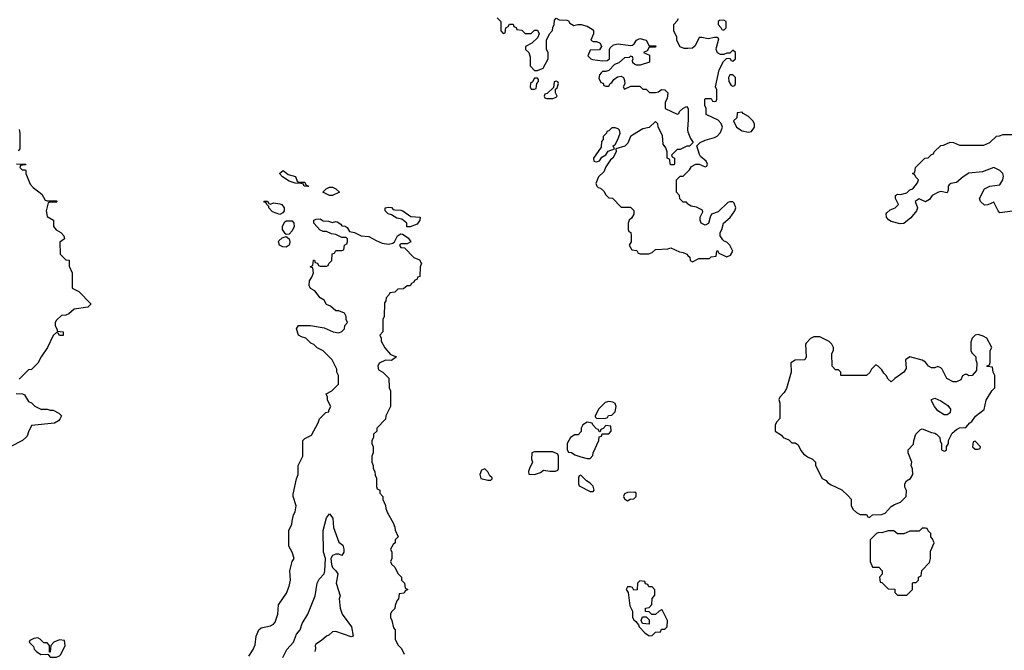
# Model space of a CAD drawing. Header units: inches. Extents: x 2348341 to 2479810, y 460419 to 613669.
# Tile 643 of 656: x 2435693 to 2442038, y 584738 to 588802. Entities that reach past the tile are written whole.
import ezdxf

# ---------------------------------------------------------------- set-up
doc = ezdxf.new("R2010")
doc.units = ezdxf.units.IN
doc.header["$MEASUREMENT"] = 0
doc.layers.add('C4538', color=7, linetype='Continuous')
doc.layers.add('C4548', color=7, linetype='Continuous')

msp = doc.modelspace()

# ---------------------------------------------------------------- linework, layer by layer
at = {"layer": 'C4538', "color": 2}
for points, elevation in [([(2438770, 588814), (2438794, 588790), (2438794, 588730), (2438810, 588714), (2438822, 588718), (2438826, 588750), (2438842, 588758), (2438850, 588774), (2438872.7, 588772.7), (2438878, 588758), (2438892.7, 588752.7), (2438898, 588738), (2438930, 588734), (2438950, 588714), (2438990, 588714), (2439010, 588734), (2439030, 588734), (2439042, 588710), (2439030, 588686), (2438994, 588650), (2438954, 588630), (2438954, 588610), (2438974, 588590), (2438983.6, 588563.6), (2438983.6, 588503.6), (2439010, 588474), (2439030, 588474), (2439066, 588490), (2439098, 588550), (2439098, 588590), (2439088, 588610), (2439088, 588670), (2439108.4, 588711.6), (2439127.3, 588732.7), (2439128.4, 588751.6), (2439138, 588770), (2439140.4, 588799.6), (2439150, 588812), (2439170, 588802), (2439219.6, 588799.6), (2439230, 588794), (2439239.6, 588779.6), (2439264.7, 588764.7), (2439290, 588771.3), (2439310.9, 588770.9), (2439350, 588761), (2439382, 588742), (2439392, 588730), (2439392, 588710), (2439374, 588670), (2439390, 588662), (2439410, 588662), (2439434, 588650), (2439442, 588630), (2439430, 588608.7), (2439370, 588606), (2439354, 588570), (2439374, 588550), (2439385.4, 588545.4), (2439450, 588536), (2439480.2, 588539.8), (2439493.2, 588550), (2439494, 588610), (2439499, 588621), (2439520.2, 588639.8), (2439550, 588646), (2439630, 588634.8), (2439643.1, 588636.9), (2439654, 588646), (2439669.3, 588670.7), (2439690, 588681), (2439731, 588671), (2439750, 588634), (2439792.7, 588632.7), (2439790, 588626), (2439750, 588626), (2439738, 588602), (2439714, 588590), (2439752.7, 588572.7), (2439752.7, 588527.3), (2439691.3, 588508.7), (2439668.9, 588508.9), (2439654.6, 588514.6), (2439644.7, 588524.7), (2439642, 588538), (2439646, 588550), (2439642, 588562), (2439630, 588566), (2439622, 588558), (2439590, 588555.3), (2439555.3, 588524.7), (2439526.4, 588513.6), (2439490, 588475.3), (2439470, 588468), (2439450, 588468), (2439439.6, 588460.4), (2439430, 588446), (2439424.7, 588424.7), (2439438, 588398), (2439452.7, 588392.7), (2439458, 588378), (2439470, 588374), (2439490, 588374), (2439498, 588390), (2439510, 588398), (2439523.2, 588416.8), (2439545.6, 588434.4), (2439570, 588438.8), (2439584.7, 588430), (2439590.9, 588410.9), (2439592, 588388), (2439582, 588370), (2439590, 588354), (2439632.7, 588372.7), (2439690, 588374), (2439710, 588354), (2439730, 588354), (2439752.7, 588332.7), (2439790, 588332), (2439810, 588338), (2439830, 588351.3), (2439850.9, 588350.9), (2439870.8, 588330), (2439866.4, 588293.6), (2439852, 588270), (2439854, 588230), (2439930, 588194), (2439942, 588198), (2439946, 588210), (2439966, 588230), (2439990, 588242), (2440000, 588232)], 74), ([(2440000, 588617.1), (2439976.4, 588616.4), (2439950, 588628), (2439928.4, 588668.4), (2439928, 588690), (2439908, 588730), (2439908.4, 588771.6), (2439930, 588794), (2439938, 588810)], 74), ([(2440000, 587987.6), (2439992.7, 587987.3), (2439950, 587966), (2439930, 587966), (2439894, 587930), (2439898, 587918), (2439914, 587910), (2439914, 587870), (2439910, 587866), (2439890, 587866), (2439886, 587870), (2439882, 587902), (2439866, 587910), (2439866, 587950), (2439856.4, 587976.4), (2439840.4, 588000.4), (2439836.4, 588056.4), (2439808, 588110), (2439806, 588130), (2439790, 588146), (2439750, 588108), (2439710, 588099), (2439641.4, 588058.6), (2439630, 588048.7), (2439612.7, 588007.3), (2439592.7, 587987.3), (2439534, 587970), (2439537.3, 587950), (2439516, 587910), (2439500.9, 587899.1), (2439470, 587854), (2439457.6, 587822.4), (2439424, 587790), (2439405.4, 587745.4), (2439412, 587730), (2439421, 587721), (2439436, 587716), (2439456.9, 587696.9), (2439470, 587674), (2439490, 587654), (2439512.7, 587652.7), (2439570, 587594), (2439630, 587594), (2439651.6, 587571.6), (2439651.6, 587548.4), (2439636.9, 587523.1), (2439622, 587510), (2439614, 587490), (2439614, 587450), (2439618, 587438), (2439631.6, 587431.6), (2439634, 587410), (2439634, 587370), (2439622, 587350), (2439638, 587318), (2439670, 587314), (2439678, 587298), (2439692.7, 587292.7), (2439747.3, 587292.7), (2439770, 587302), (2439790, 587322), (2439870, 587324.7), (2439890, 587332), (2439945.4, 587305.4), (2439970, 587302), (2439991.6, 587291.6), (2440000, 587283.2)], 74), ([(2440000, 588130), (2439996, 588090), (2440000, 588079.8)], 74), ([(2435690, 588094), (2435694, 588070), (2435694, 587970), (2435683.6, 587956.4)], 70), ([(2435672.7, 587872.7), (2435732, 587870), (2435730, 587866), (2435698, 587862), (2435694, 587850), (2435710, 587834), (2435730, 587834), (2435734, 587830), (2435734, 587810), (2435762, 587742), (2435779.8, 587719.8), (2435836.9, 587676.9), (2435858, 587638), (2435870, 587634), (2435930, 587634), (2435934, 587630), (2435930, 587626), (2435890, 587626), (2435878, 587622), (2435864.7, 587570), (2435870, 587534), (2435912, 587510), (2435911.3, 587470), (2435927.7, 587447.7), (2435958, 587430), (2435978, 587410), (2435982, 587390), (2435952.7, 587367.3), (2435954, 587290), (2435990, 587254), (2436011.6, 587251.6), (2436012.7, 587212.7), (2436032, 587170), (2436032.7, 587072.7), (2436074, 587050), (2436151.6, 586971.6), (2436152, 586968), (2436131.6, 586948.4), (2436043.6, 586936.4), (2436010, 586906), (2435990, 586898), (2435963.6, 586896.4), (2435930, 586866), (2435922, 586850), (2435922, 586830), (2435934, 586806), (2435934, 586794), (2435974, 586790), (2435972.7, 586767.3), (2435950, 586766), (2435942, 586782), (2435930, 586786), (2435910, 586766), (2435872, 586690), (2435832, 586630), (2435810.9, 586589.1), (2435770, 586548), (2435750, 586546), (2435690, 586486)], 70), ([(2440000, 587614), (2439996.4, 587616.4), (2439990, 587626), (2439970, 587626), (2439947.3, 587647.3), (2439946, 587670), (2439926, 587690), (2439926, 587770), (2439950, 587794), (2439970, 587794), (2440000, 587824)], 74), ([(2437170, 584701), (2437197.5, 584742.5), (2437210, 584774), (2437217.2, 584830), (2437234, 584870), (2437250, 584882.8), (2437310, 584896), (2437330, 584906), (2437340.2, 584919.8), (2437357.2, 584970), (2437362, 585030), (2437412.9, 585107.1), (2437429.1, 585150.9), (2437439, 585190), (2437434, 585250), (2437449.2, 585310.8), (2437462, 585330), (2437448.7, 585370), (2437428.7, 585410), (2437428, 585510), (2437448, 585550), (2437448.9, 585571.1), (2437458, 585610), (2437468, 585630), (2437475.3, 585670), (2437455.3, 585730), (2437456.4, 585743.6), (2437476.4, 585843.6), (2437488, 585870), (2437488, 585930), (2437518, 585990), (2437518, 586090), (2437530, 586102), (2437574.6, 586125.4), (2437616.4, 586203.6), (2437626, 586230), (2437666, 586270), (2437686, 586274), (2437686, 586286), (2437698, 586310), (2437678, 586350), (2437678, 586370), (2437668, 586390), (2437706, 586410), (2437747.3, 586452.7), (2437748, 586510), (2437738, 586530), (2437738, 586550), (2437708, 586610), (2437648.4, 586668.4), (2437610, 586688), (2437590, 586708), (2437570, 586718), (2437538, 586750), (2437510, 586757.2), (2437489.3, 586769.3), (2437478, 586810), (2437490, 586832), (2437568.4, 586831.6), (2437655.3, 586815.3), (2437714, 586790), (2437750, 586784.7), (2437768.4, 586791.6), (2437786, 586810), (2437788.7, 586831.3), (2437806, 586850), (2437798, 586870), (2437798, 586890), (2437786, 586910), (2437750, 586926), (2437730, 586926), (2437696.4, 586956.4), (2437670, 586966), (2437654.6, 586994.6), (2437628.9, 587008.9), (2437595.3, 587055.3), (2437568, 587070), (2437558, 587090), (2437560.4, 587119.6), (2437576.4, 587143.6), (2437586, 587170), (2437582, 587202), (2437566, 587210), (2437582, 587218), (2437587.3, 587252.7), (2437592.7, 587252.7), (2437598, 587238), (2437612.7, 587232.7), (2437618, 587218), (2437630, 587214), (2437670, 587214), (2437682, 587218), (2437686, 587230), (2437706, 587250), (2437707.3, 587292.7), (2437722, 587298), (2437730, 587314), (2437770, 587314), (2437782, 587318), (2437786, 587350), (2437802, 587358), (2437806, 587370), (2437806, 587390), (2437798, 587398), (2437770, 587398), (2437730, 587418), (2437702, 587422), (2437670, 587438), (2437650, 587438), (2437630, 587446), (2437588.7, 587490), (2437588, 587510), (2437603.1, 587516.9), (2437630, 587518), (2437650, 587504.7), (2437683.6, 587503.6), (2437710, 587494), (2437730, 587502), (2437739.6, 587499.6), (2437763.6, 587483.6), (2437770, 587474), (2437790, 587472), (2437803.6, 587463.6), (2437818, 587438), (2437851.6, 587431.6), (2437894, 587410), (2437944, 587404), (2437990, 587378), (2438030, 587362.8), (2438070, 587356), (2438097.2, 587362.8), (2438108, 587370), (2438128, 587410), (2438150, 587422), (2438159.6, 587419.6), (2438196.9, 587396.9), (2438214, 587370), (2438190, 587358), (2438150, 587358), (2438142, 587350), (2438143.6, 587343.6), (2438150, 587334), (2438172.7, 587332.7), (2438234, 587270), (2438270, 587254), (2438282, 587230), (2438274, 587210), (2438272.7, 587147.3), (2438258, 587142), (2438254, 587130), (2438238, 587122), (2438234, 587110), (2438218, 587102), (2438210, 587086), (2438190, 587086), (2438167.3, 587067.3), (2438130, 587066), (2438110, 587046), (2438078, 587042), (2438074, 587030), (2438054, 587010), (2438052, 586990), (2438043.6, 586976.4), (2438042, 586890), (2438034, 586870), (2438034, 586790), (2438014, 586770), (2438022, 586750), (2438022, 586730), (2438046.4, 586686.4), (2438083.6, 586643.6), (2438122, 586630), (2438090, 586606), (2438050, 586608), (2438010, 586588), (2438001, 586570), (2438005.4, 586545.4), (2438034, 586530), (2438071.6, 586491.6), (2438074, 586430), (2438082, 586410), (2438082, 586310), (2438052, 586250), (2438051.6, 586228.4), (2437994, 586170), (2437994, 586150), (2437974, 586130), (2437974, 586110), (2437962, 586090), (2437962, 586070), (2437972, 586050), (2437972, 586010), (2437962, 585990), (2437962, 585950), (2437972, 585930), (2437972, 585910), (2437982, 585890), (2437983.6, 585863.6), (2437992, 585850), (2437992.7, 585792.7), (2437998, 585778), (2438014, 585770), (2438014, 585750), (2438034, 585730), (2438034, 585710), (2438051.6, 585671.6), (2438052.7, 585652.7), (2438063.6, 585623.6), (2438099.6, 585559.6), (2438111.6, 585531.6), (2438112.7, 585512.7), (2438132, 585470), (2438114, 585450), (2438112, 585430), (2438099.6, 585420.4), (2438082, 585390), (2438091.3, 585370), (2438092, 585330), (2438082, 585310), (2438090, 585294), (2438110, 585274), (2438130, 585234), (2438154, 585210), (2438154, 585190), (2438174, 585170), (2438178, 585138), (2438194, 585130), (2438178, 585122), (2438170, 585106), (2438138, 585102), (2438134, 585070), (2438123.6, 585056.4), (2438112.7, 585027.3), (2438111.6, 585008.4), (2438090, 584986), (2438082, 584970), (2438082, 584950), (2438092, 584930), (2438102, 584882), (2438114, 584870), (2438114, 584810), (2438130, 584774), (2438154, 584750), (2438170, 584714)], 70), ([(2435670, 586394), (2435711.6, 586391.6), (2435723.6, 586383.6), (2435750, 586342), (2435770, 586332), (2435790, 586312), (2435830, 586292), (2435870, 586292), (2435890, 586284.7), (2435910, 586284.7), (2435945.4, 586265.4), (2435962, 586250), (2435952.7, 586227.3), (2435943.6, 586216.4), (2435917.3, 586202.7), (2435770, 586186), (2435750, 586146), (2435742, 586118), (2435734, 586110), (2435710.9, 586089.1), (2435631.6, 586048.4)], 70), ([(2437390, 584692), (2437416, 584744), (2437457, 584790), (2437477.1, 584842.9), (2437500.5, 584870), (2437513.3, 584910), (2437550, 584970.7), (2437598.3, 585090), (2437609.8, 585170.2), (2437623.9, 585196.1), (2437656.2, 585230), (2437660.9, 585250), (2437663.7, 585330), (2437651.5, 585371.5), (2437649.7, 585510.3), (2437670, 585592), (2437690, 585618), (2437711, 585590), (2437714.8, 585530), (2437750, 585434), (2437775.3, 585415.3), (2437782, 585390), (2437782, 585370), (2437770, 585348.7), (2437750, 585358), (2437730, 585357.2), (2437710, 585349), (2437699.1, 585330), (2437702.8, 585290), (2437710, 585272), (2437730.7, 585250.7), (2437742.8, 585230), (2437733.4, 585170), (2437758, 585090), (2437751.3, 585070), (2437758, 585010), (2437771.3, 584970), (2437831.3, 584890), (2437842, 584830), (2437830, 584824), (2437730, 584859), (2437710, 584858), (2437685.4, 584834.6), (2437670, 584828.7), (2437638.8, 584801.2), (2437602.4, 584777.6), (2437597.3, 584770), (2437599.3, 584750), (2437594.9, 584730)], 66)]:
    msp.add_lwpolyline(points, dxfattribs=dict(at, elevation=elevation))
for points, elevation in [([(2439030, 588426), (2439010, 588426), (2438998, 588402), (2438984.7, 588390), (2438982, 588370), (2438990, 588354), (2439010, 588354), (2439022, 588358), (2439026, 588390), (2439036.4, 588403.6), (2439036.4, 588416.4)], 74), ([(2439150, 588406), (2439138, 588402), (2439134, 588366), (2439092.7, 588327.3), (2439078, 588322), (2439074, 588310), (2439078, 588298), (2439090, 588294), (2439130, 588294), (2439150, 588302), (2439158, 588310), (2439146, 588330), (2439146, 588354), (2439156.4, 588363.6), (2439166, 588390), (2439162, 588402)], 74), ([(2439530, 588106), (2439510, 588106), (2439490, 588086), (2439478, 588082), (2439474, 588070), (2439454, 588050), (2439454, 588030), (2439443.6, 588016.4), (2439439.6, 587980.4), (2439392, 587910), (2439394, 587890), (2439410, 587886.8), (2439430, 587892), (2439444.7, 587915.3), (2439470, 587932), (2439484.7, 587955.3), (2439526, 587970), (2439518, 587990), (2439530, 587998), (2439549, 588030), (2439562, 588070), (2439558, 588090), (2439550, 588098)], 74), ([(2437490, 587754), (2437530, 587754), (2437538, 587738), (2437554, 587730), (2437550, 587728), (2437526, 587730), (2437522, 587742), (2437507.3, 587747.3), (2437468.9, 587748.9), (2437430, 587762), (2437388, 587790), (2437368.7, 587810), (2437370, 587814), (2437390.7, 587830.7), (2437423.6, 587803.6), (2437470.6, 587790.6), (2437482, 587762)], 70), ([(2437710, 587668.7), (2437688.9, 587668.9), (2437646, 587690), (2437668.7, 587711.3), (2437690, 587722), (2437710, 587722), (2437730, 587712), (2437754, 587690)], 70), ([(2437310, 587614), (2437330, 587622), (2437370, 587616), (2437382, 587610), (2437398, 587590), (2437398, 587570), (2437390, 587558), (2437370, 587546), (2437323.1, 587563.1), (2437298, 587590), (2437298, 587598), (2437286, 587610), (2437282, 587622), (2437270, 587626), (2437267.3, 587632.7), (2437290, 587632), (2437298, 587618)], 70), ([(2438188, 587468), (2438188, 587490), (2438156, 587516), (2438123.2, 587523.2), (2438090, 587544), (2438068, 587550), (2438048.7, 587570), (2438048.7, 587590), (2438070, 587594.8), (2438090, 587590.8), (2438099.6, 587579.6), (2438110, 587576), (2438150, 587574.8), (2438162, 587570), (2438214.4, 587534.4), (2438274, 587530), (2438271.3, 587510), (2438255.5, 587484.5), (2438210, 587468)], 70), ([(2437410, 587418), (2437404, 587424), (2437388, 587450), (2437388, 587472), (2437401.2, 587498.8), (2437410, 587504.7), (2437450, 587506), (2437460.7, 587490), (2437463, 587470), (2437450, 587442), (2437430, 587419)], 70), ([(2437410, 587336), (2437390, 587338), (2437368.7, 587350), (2437362, 587370), (2437364, 587376), (2437384, 587396), (2437410, 587404.7), (2437430.7, 587390.7), (2437434, 587370), (2437430, 587348.7)], 70), ([(2439490, 586342), (2439466, 586334), (2439425.4, 586294.6), (2439402, 586250), (2439402, 586242), (2439412.7, 586232.7), (2439470, 586234), (2439482, 586238), (2439488.4, 586251.6), (2439510, 586254), (2439530, 586274), (2439537.2, 586310), (2439530, 586328), (2439516.5, 586336.5)], 74), ([(2439350, 586208), (2439322, 586190), (2439312, 586170), (2439311.6, 586148.4), (2439292.7, 586127.3), (2439270, 586126), (2439242, 586110), (2439222, 586070), (2439222, 586030), (2439230, 586014), (2439250, 586012), (2439270, 585998), (2439310, 585984.7), (2439350, 585974), (2439370, 585974), (2439387.3, 585992.7), (2439388.4, 586011.6), (2439426, 586090), (2439427.3, 586112.7), (2439442, 586118), (2439446, 586134), (2439490, 586134), (2439506, 586150), (2439502, 586182), (2439470, 586186), (2439452.7, 586167.3), (2439438, 586162), (2439434, 586146), (2439430, 586146), (2439422, 586162), (2439410, 586166), (2439386, 586190), (2439382, 586202)], 74), ([(2439130, 586018), (2439010, 586018), (2438994, 586010), (2438992, 585970), (2438998, 585950), (2438978, 585910), (2438972, 585890), (2438974, 585874), (2439010, 585871.3), (2439050, 585884.7), (2439070, 585898), (2439110, 585892), (2439147.3, 585892.7), (2439162, 585898), (2439166, 585910), (2439166, 585990), (2439162, 586002)], 74), ([(2438690, 585908), (2438670, 585898), (2438658, 585870), (2438665.4, 585845.4), (2438710, 585834), (2438730, 585834), (2438738, 585842), (2438738, 585850), (2438723.1, 585863.1), (2438710, 585888)], 74), ([(2439310, 585866), (2439298, 585862), (2439294, 585850), (2439294, 585810), (2439298, 585798), (2439370, 585762), (2439390, 585762), (2439395.3, 585770), (2439390, 585795.3), (2439370, 585815.3), (2439346, 585830)], 74), ([(2439658, 585758), (2439610, 585755.3), (2439590, 585746), (2439584.7, 585730), (2439590, 585714), (2439610, 585702), (2439628.4, 585711.6), (2439650, 585714), (2439666, 585730), (2439666, 585750)], 74), ([(2439690, 585186), (2439674, 585170), (2439671.6, 585128.4), (2439650, 585126), (2439642, 585142), (2439630, 585146), (2439610, 585146), (2439602, 585130), (2439614, 585110), (2439625.4, 585025.4), (2439642, 584990), (2439642, 584950), (2439650, 584934), (2439664.7, 584924.7), (2439682, 584902), (2439684.7, 584890), (2439722, 584850), (2439750, 584832), (2439770, 584834), (2439790, 584854), (2439822, 584858), (2439830, 584874), (2439850, 584874), (2439866, 584890), (2439868, 584930), (2439835.3, 584995.3), (2439830, 584998), (2439814, 584990), (2439790, 584968), (2439768, 584968), (2439750, 584986), (2439727.3, 584987.3), (2439726, 585010), (2439750, 585014), (2439767.3, 585032.7), (2439768.4, 585071.6), (2439787.3, 585092.7), (2439787.3, 585127.3), (2439770, 585146), (2439747.3, 585147.3), (2439742, 585162), (2439727.3, 585167.3), (2439722, 585182)], 74), ([(2439750, 584906), (2439706, 584910), (2439698, 584930), (2439707.3, 584952.7), (2439730, 584954), (2439750, 584934)], 74), ([(2435810, 584818), (2435785.4, 584814.6), (2435758, 584802), (2435754, 584790), (2435782, 584762), (2435786.4, 584746.4), (2435802, 584730), (2435830, 584711.3), (2435874, 584714), (2435890, 584694), (2435930, 584694), (2435950, 584702), (2435958, 584710), (2435986, 584770), (2435982, 584802), (2435950, 584806), (2435914, 584790), (2435894, 584770), (2435890, 584726), (2435886, 584726), (2435886, 584770), (2435870, 584786), (2435850, 584786), (2435826, 584810)], 74)]:
    msp.add_lwpolyline(points, close=True, dxfattribs=dict(at, elevation=elevation))
at = {"layer": 'C4548', "color": 2, "elevation": 74}
for points in [[(2440230, 588798), (2440203.6, 588796.4), (2440194, 588790), (2440194, 588770), (2440212.7, 588752.7), (2440218, 588738), (2440230, 588734), (2440246, 588750), (2440246, 588790)], [(2440290, 588446), (2440270, 588446), (2440262, 588430), (2440263.6, 588403.6), (2440278, 588378), (2440290, 588374), (2440302, 588378), (2440306, 588390), (2440306, 588430)], [(2440350, 588206), (2440318, 588202), (2440314, 588170), (2440294, 588150), (2440312, 588110), (2440350, 588086), (2440390, 588078), (2440410, 588082), (2440428, 588110), (2440428, 588130), (2440418, 588150), (2440390, 588178), (2440356.4, 588196.4)], [(2441870, 586774), (2441850, 586768), (2441832, 586750), (2441823.6, 586723.6), (2441822, 586670), (2441830, 586654), (2441854, 586630), (2441854, 586610), (2441862, 586590), (2441859.6, 586540.4), (2441831.6, 586508.4), (2441810, 586506), (2441796.4, 586516.4), (2441783.6, 586516.4), (2441770, 586506), (2441758, 586482), (2441730, 586468), (2441708.4, 586468.4), (2441668.9, 586488.9), (2441638, 586550), (2441630, 586558), (2441610, 586568), (2441590, 586559), (2441570, 586559), (2441550, 586568.7), (2441530, 586595.3), (2441510, 586608.7), (2441430, 586628.7), (2441402, 586610), (2441405.4, 586554.6), (2441391.3, 586530), (2441332, 586490), (2441310, 586468), (2441290, 586486), (2441278, 586510), (2441263.1, 586523.1), (2441250, 586546), (2441226, 586570), (2441210, 586578), (2441182, 586550), (2441171.1, 586528.9), (2441150, 586508), (2440990, 586508), (2440986, 586510), (2440986, 586530), (2440970, 586546), (2440950, 586546), (2440928.4, 586568.4), (2440928, 586650), (2440938, 586670), (2440938, 586690), (2440928, 586710), (2440910, 586728), (2440850, 586758), (2440810, 586758), (2440790, 586748), (2440762, 586718), (2440758, 586710), (2440762, 586630), (2440754, 586610), (2440690, 586608.7), (2440662, 586590), (2440664, 586530), (2440634, 586426), (2440619.8, 586400.2), (2440592, 586370), (2440585.4, 586354.6), (2440592, 586330), (2440591.6, 586231.6), (2440572, 586210), (2440562, 586190), (2440562, 586150), (2440603.6, 586123.6), (2440614, 586110), (2440650, 586094), (2440670, 586074), (2440690, 586074), (2440710, 586062), (2440726.4, 586026.4), (2440743.5, 586003.5), (2440770, 585984.7), (2440802, 585970), (2440822, 585950), (2440822, 585930), (2440865.4, 585845.4), (2440890, 585832), (2440899.6, 585819.6), (2440923.6, 585803.6), (2440992, 585772), (2441032.7, 585732.7), (2441051.6, 585711.6), (2441052, 585670), (2441065.4, 585645.4), (2441085.4, 585625.4), (2441110, 585614), (2441150, 585614), (2441158, 585598), (2441170, 585594), (2441188.4, 585611.6), (2441247.3, 585612.7), (2441270, 585622), (2441310, 585664.7), (2441330, 585678), (2441370, 585692), (2441406, 585730), (2441407.3, 585767.3), (2441398, 585790), (2441398, 585810), (2441408, 585830), (2441434.6, 585845.4), (2441448, 585870), (2441447.3, 585907.3), (2441438, 585930), (2441442, 585950), (2441419, 586010), (2441419, 586030), (2441454, 586066), (2441455.3, 586090), (2441468, 586130), (2441498, 586162), (2441510, 586164.7), (2441570, 586141), (2441590, 586138), (2441602, 586130), (2441622, 586110), (2441625.4, 586085.4), (2441634, 586070), (2441634, 586030), (2441650, 586022), (2441656.4, 586023.6), (2441666, 586030), (2441666, 586050), (2441678, 586070), (2441678, 586090), (2441703.1, 586136.9), (2441730, 586162), (2441750, 586172), (2441790, 586174), (2441816.4, 586203.6), (2441830, 586212), (2441853.6, 586246.4), (2441908, 586290), (2441922, 586350), (2441958, 586410), (2441978, 586430), (2441978, 586510), (2441966, 586530), (2441962, 586562), (2441930, 586566), (2441926, 586570), (2441942, 586578), (2441947.3, 586592.7), (2441948, 586670), (2441958, 586690), (2441926, 586750), (2441903.1, 586763.1)], [(2441650, 586255.3), (2441610, 586282), (2441588.7, 586310), (2441570, 586346), (2441570, 586354), (2441590, 586362), (2441630, 586344.7), (2441675.3, 586315.3), (2441691.6, 586291.6), (2441690, 586268), (2441670, 586255.3)], [(2441850, 586086), (2441838, 586082), (2441834, 586050), (2441850, 586034), (2441870, 586034), (2441882, 586038), (2441886, 586050)], [(2441530, 585526), (2441510, 585526), (2441490, 585506), (2441430, 585506), (2441390, 585488), (2441350, 585488), (2441327.3, 585507.3), (2441290, 585508), (2441250, 585495.3), (2441230, 585498), (2441214, 585490), (2441174, 585450), (2441174, 585310), (2441190, 585274), (2441230, 585274), (2441252, 585250), (2441251.6, 585228.4), (2441234, 585210), (2441238, 585178), (2441250, 585174), (2441290, 585134), (2441332.7, 585132.7), (2441334, 585110), (2441350, 585094), (2441410, 585094), (2441446, 585130), (2441446, 585170), (2441450, 585174), (2441470, 585174), (2441486, 585190), (2441486, 585210), (2441502, 585218), (2441507.3, 585252.7), (2441556.4, 585303.6), (2441562, 585330), (2441563.1, 585376.9), (2441586, 585430), (2441576.4, 585456.4), (2441566, 585470), (2441566, 585490), (2441547.3, 585507.3), (2441542, 585522)]]:
    msp.add_lwpolyline(points, close=True, dxfattribs=at)
at = {"layer": 'C4548', "color": 2}
for points, elevation in [([(2440000, 587824), (2440010, 587834), (2440023.1, 587856.9), (2440050, 587872), (2440072, 587872), (2440110, 587854), (2440122, 587858), (2440126, 587870), (2440118, 587890), (2440081.2, 587921.2), (2440073.2, 587933.2), (2440058, 587990), (2440078, 588010), (2440110, 588026), (2440170, 588042), (2440188.4, 588051.6), (2440210, 588074), (2440222, 588110), (2440214, 588134), (2440194.6, 588154.6), (2440118, 588190), (2440118, 588230), (2440108.7, 588250), (2440108, 588290), (2440110, 588294), (2440150, 588294), (2440158, 588278), (2440170, 588274), (2440182, 588278), (2440186, 588290), (2440186, 588350), (2440178, 588370), (2440202, 588478), (2440228.4, 588531.6), (2440247.3, 588552.7), (2440270, 588554), (2440278, 588538), (2440290, 588534), (2440306, 588550), (2440306, 588590), (2440290, 588606), (2440270, 588586), (2440250, 588586), (2440230, 588578), (2440210, 588578), (2440190, 588588), (2440182, 588610), (2440183.1, 588623.1), (2440198, 588678), (2440187.3, 588687.3), (2440170, 588688), (2440130, 588679), (2440090, 588688), (2440072.7, 588687.3), (2440045.4, 588634.6), (2440030, 588618), (2440000, 588617.1)], 74), ([(2440000, 588232), (2440002, 588230), (2440002, 588150), (2440000, 588130)], 74), ([(2440000, 588079.8), (2440016.9, 588036.9), (2440034, 588010), (2440010, 587988), (2440000, 587987.6)], 74), ([(2442091.1, 587568.9), (2442010, 587558), (2441998, 587570), (2441970, 587626), (2441931.6, 587608.4), (2441910, 587606), (2441886, 587630), (2441878, 587650), (2441910, 587711.3), (2441946, 587730), (2442010, 587738), (2442029.2, 587770), (2442032.7, 587792.7), (2442028.7, 587810), (2442008.7, 587830), (2441970, 587849.3), (2441898.7, 587821.3), (2441810, 587814), (2441774, 587790), (2441730, 587752), (2441694.4, 587745.6), (2441682, 587738), (2441676, 587730), (2441676, 587704), (2441670, 587686), (2441630, 587695.3), (2441614, 587690), (2441574, 587670), (2441556.9, 587643.1), (2441530, 587628), (2441490, 587648), (2441464.7, 587630), (2441478, 587590), (2441472, 587570), (2441435.6, 587524.4), (2441390, 587489.4), (2441367.2, 587487.2), (2441310, 587502), (2441291.8, 587511.8), (2441279.3, 587530), (2441277.2, 587550), (2441282, 587558), (2441303.7, 587576.3), (2441335.3, 587590), (2441357.2, 587610), (2441338, 587650), (2441338, 587670), (2441350, 587678), (2441370, 587676), (2441410, 587686), (2441430, 587704.7), (2441450, 587712), (2441478, 587750), (2441486, 587770), (2441467.3, 587787.3), (2441462, 587802), (2441446, 587810), (2441462, 587818), (2441466, 587850), (2441526, 587910), (2441547.3, 587912.7), (2441570, 587934), (2441582, 587938), (2441586, 587950), (2441628.4, 587991.6), (2441647.3, 587992.7), (2441690, 588012), (2441711.6, 588011.6), (2441750, 587994), (2441907.3, 587992.7), (2441946, 588010), (2441988.4, 588051.6), (2442007.3, 588052.7), (2442030, 588062), (2442150, 588062)], 70), ([(2440000, 587283.2), (2440011.6, 587271.6), (2440014, 587250), (2440030, 587242), (2440070, 587262), (2440138, 587262), (2440150, 587274), (2440182, 587278), (2440186, 587310), (2440190, 587314), (2440198, 587298), (2440250, 587274), (2440274.6, 587285.4), (2440288.7, 587310), (2440268.7, 587350), (2440250, 587368.7), (2440234, 587374), (2440224, 587384), (2440208, 587410), (2440208, 587430), (2440218, 587450), (2440228, 587490), (2440272.1, 587527.9), (2440302, 587570), (2440308.7, 587590), (2440298.6, 587618.6), (2440290, 587628.7), (2440270, 587628.7), (2440256.9, 587623.1), (2440195.3, 587564.7), (2440151.6, 587548.4), (2440142, 587530), (2440131.6, 587488.4), (2440110, 587478), (2440086, 587490), (2440078, 587510), (2440078, 587530), (2440096.4, 587563.6), (2440094.6, 587574.6), (2440054.6, 587594.6), (2440020.4, 587600.4), (2440000, 587614)], 74)]:
    msp.add_lwpolyline(points, dxfattribs=dict(at, elevation=elevation))

doc.saveas('drawing.dxf')
